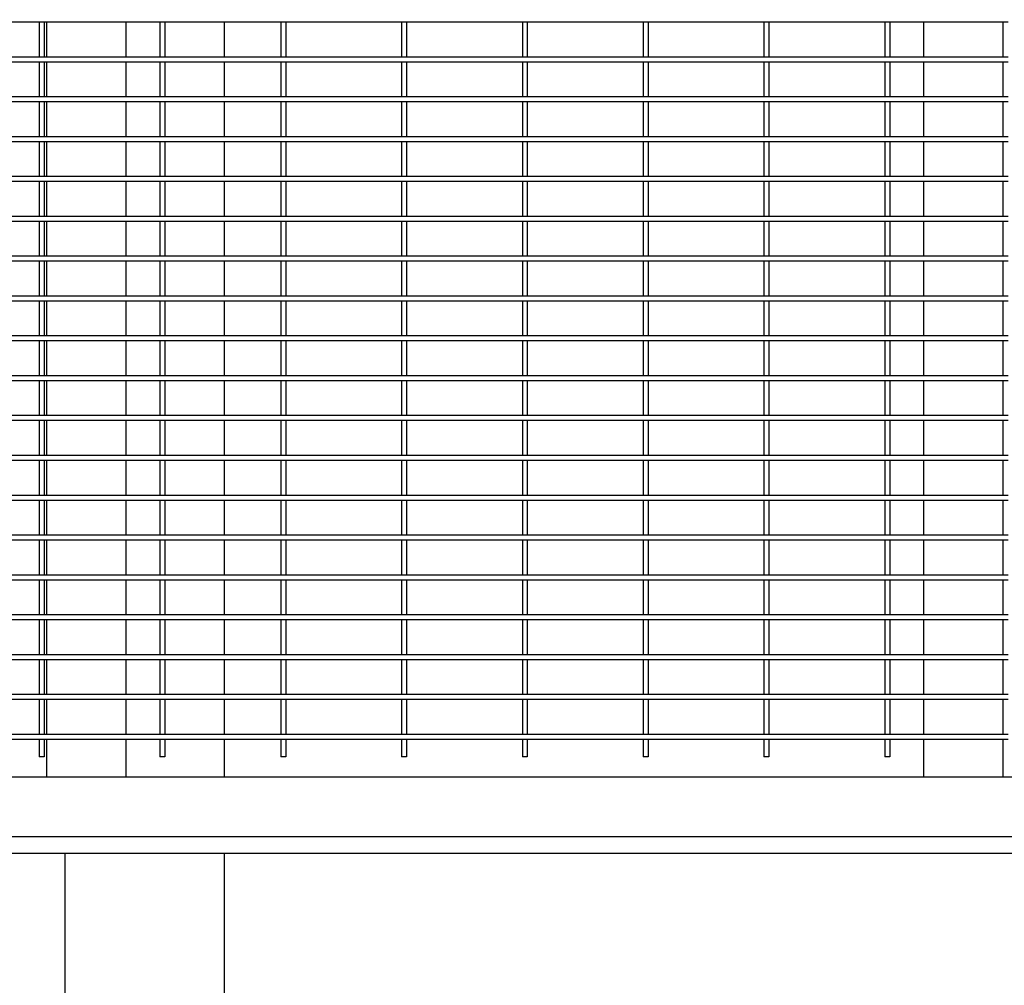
# Model space of a CAD drawing. Header units: inches. Extents: x 24 to 1128, y -94 to 748.
# Tile 501 of 546: x 646 to 671, y 517 to 541. Entities that reach past the tile are written whole.
import ezdxf

# ---------------------------------------------------------------- set-up
doc = ezdxf.new("R2010")
doc.units = ezdxf.units.IN
doc.header["$LTSCALE"] = 32
doc.header["$MEASUREMENT"] = 0
doc.layers.add('Dimension (ANSI)', color=7, linetype='Continuous', lineweight=25)
doc.layers.add('Visible (ANSI)', color=7, linetype='Continuous', lineweight=30)
doc.styles.add('Note Text (ANSI)', font='tahoma.ttf')
doc.dimstyles.new('Architectural (ANSI)', dxfattribs={"dimscale": 32, "dimtxt": 0.125, "dimasz": 0.098425, "dimexe": 0.125, "dimexo": 0.0625, "dimgap": 0.031496, "dimtad": 0, "dimtih": 1, "dimtoh": 1, "dimdec": 4, "dimrnd": 1e-08, "dimzin": 3, "dimdsep": 46, "dimlunit": 4, "dimtxsty": 'Note Text (ANSI)', "dimcen": 0.09, "dimdle": 0.393701, "dimclrd": 256, "dimclre": 256, "dimclrt": 256, "dimadec": 0, "dimazin": 3, "dimtfac": 0.96, "dimtofl": 0, "dimtmove": 0, "dimatfit": 3, "dimfxl": 1, "dimfrac": 2, "dimtolj": 1, "dimtzin": 12, "dimlwd": -1, "dimlwe": -1, "dimarcsym": 0})

# ---------------------------------------------------------------- blocks, each defined once
blk = doc.blocks.new('*D15')
at = {"layer": 'Defpoints', "color": 0, "transparency": 16777216}
for p in [(692.915, 562.239), (493.915, 496.383), (692.915, 464.957)]:
    blk.add_point(p, dxfattribs=at)
at = {"layer": 'Dimension (ANSI)', "transparency": 16777216}
for p, q in [((692.915, 560.239), (692.915, 460.957)), ((493.915, 494.383), (493.915, 460.957)), ((497.065, 464.957), (578.675, 464.957)), ((689.766, 464.957), (594.155, 464.957))]:
    blk.add_line(p, q, dxfattribs=at)
for points in [[(497.065, 465.481), (497.065, 464.432), (493.915, 464.957)], [(689.766, 465.481), (689.766, 464.432), (692.915, 464.957)]]:
    blk.add_solid(points, dxfattribs=at)
at = {"layer": 'Dimension (ANSI)', "transparency": 16777216, "insert": (579.683, 467.036), "char_height": 4, "attachment_point": 1, "style": 'Note Text (ANSI)'}
blk.add_mtext('\\A1;16\'-7"', dxfattribs=at)

msp = doc.modelspace()

# ---------------------------------------------------------------- linework, layer by layer
at = {"layer": 'Visible (ANSI)'}
for p, q in [((646.83029, 540.71632), (643.79904, 540.71632)), ((646.76779, 540.71632), (646.76779, 539.84132)), ((649.86154, 540.71632), (646.83029, 540.71632)), ((646.89279, 540.71632), (646.89279, 539.84132)), ((646.95529, 540.71632), (646.95529, 539.84132)), ((646.95529, 540.71632), (646.95529, 539.84132)), ((648.95529, 539.84132), (648.95529, 540.71632)), ((649.79904, 540.71632), (649.79904, 539.84132)), ((652.89279, 540.71632), (649.86154, 540.71632)), ((649.92404, 540.71632), (649.92404, 539.84132)), ((651.41529, 539.84132), (651.41529, 540.71632)), ((652.83029, 540.71632), (652.83029, 539.84132)), ((655.92404, 540.71632), (652.89279, 540.71632)), ((652.95529, 540.71632), (652.95529, 539.84132)), ((655.86154, 540.71632), (655.86154, 539.84132)), ((658.95529, 540.71632), (655.92404, 540.71632)), ((655.98654, 540.71632), (655.98654, 539.84132)), ((658.89279, 540.71632), (658.89279, 539.84132)), ((661.98654, 540.71632), (658.95529, 540.71632)), ((659.01779, 540.71632), (659.01779, 539.84132)), ((661.92404, 540.71632), (661.92404, 539.84132)), ((665.01779, 540.71632), (661.98654, 540.71632)), ((662.04904, 540.71632), (662.04904, 539.84132)), ((664.95529, 540.71632), (664.95529, 539.84132)), ((668.04904, 540.71632), (665.01779, 540.71632)), ((665.08029, 540.71632), (665.08029, 539.84132)), ((667.98654, 540.71632), (667.98654, 539.84132)), ((671.08029, 540.71632), (668.04904, 540.71632)), ((668.11154, 540.71632), (668.11154, 539.84132)), ((668.95529, 540.71632), (668.95529, 539.84132)), ((670.95529, 539.84132), (670.95529, 540.71632)), ((670.95529, 539.84132), (670.95529, 540.71632)), ((646.83029, 539.84132), (643.79904, 539.84132)), ((649.86154, 539.84132), (646.83029, 539.84132)), ((652.89279, 539.84132), (649.86154, 539.84132)), ((655.92404, 539.84132), (652.89279, 539.84132)), ((658.95529, 539.84132), (655.92404, 539.84132)), ((661.98654, 539.84132), (658.95529, 539.84132)), ((665.01779, 539.84132), (661.98654, 539.84132)), ((668.04904, 539.84132), (665.01779, 539.84132)), ((671.08029, 539.84132), (668.04904, 539.84132)), ((646.83029, 539.71632), (643.79904, 539.71632)), ((646.76779, 539.71632), (646.76779, 538.84132)), ((649.86154, 539.71632), (646.83029, 539.71632)), ((646.89279, 539.71632), (646.89279, 538.84132)), ((646.95529, 539.71632), (646.95529, 538.84132)), ((646.95529, 539.71632), (646.95529, 538.84132)), ((648.95529, 538.84132), (648.95529, 539.71632)), ((649.79904, 539.71632), (649.79904, 538.84132)), ((652.89279, 539.71632), (649.86154, 539.71632)), ((649.92404, 539.71632), (649.92404, 538.84132)), ((651.41529, 538.84132), (651.41529, 539.71632)), ((652.83029, 539.71632), (652.83029, 538.84132)), ((655.92404, 539.71632), (652.89279, 539.71632)), ((652.95529, 539.71632), (652.95529, 538.84132)), ((655.86154, 539.71632), (655.86154, 538.84132)), ((658.95529, 539.71632), (655.92404, 539.71632)), ((655.98654, 539.71632), (655.98654, 538.84132)), ((658.89279, 539.71632), (658.89279, 538.84132)), ((661.98654, 539.71632), (658.95529, 539.71632)), ((659.01779, 539.71632), (659.01779, 538.84132)), ((661.92404, 539.71632), (661.92404, 538.84132)), ((665.01779, 539.71632), (661.98654, 539.71632)), ((662.04904, 539.71632), (662.04904, 538.84132)), ((664.95529, 539.71632), (664.95529, 538.84132)), ((668.04904, 539.71632), (665.01779, 539.71632)), ((665.08029, 539.71632), (665.08029, 538.84132)), ((667.98654, 539.71632), (667.98654, 538.84132)), ((671.08029, 539.71632), (668.04904, 539.71632)), ((668.11154, 539.71632), (668.11154, 538.84132)), ((668.95529, 539.71632), (668.95529, 538.84132)), ((670.95529, 538.84132), (670.95529, 539.71632)), ((670.95529, 538.84132), (670.95529, 539.71632)), ((646.83029, 538.84132), (643.79904, 538.84132)), ((646.83029, 538.71632), (643.79904, 538.71632)), ((646.76779, 538.71632), (646.76779, 537.84132)), ((649.86154, 538.84132), (646.83029, 538.84132)), ((649.86154, 538.71632), (646.83029, 538.71632)), ((646.89279, 538.71632), (646.89279, 537.84132)), ((646.95529, 538.71632), (646.95529, 537.84132)), ((646.95529, 538.71632), (646.95529, 537.84132)), ((648.95529, 537.84132), (648.95529, 538.71632)), ((649.79904, 538.71632), (649.79904, 537.84132)), ((652.89279, 538.84132), (649.86154, 538.84132)), ((652.89279, 538.71632), (649.86154, 538.71632)), ((649.92404, 538.71632), (649.92404, 537.84132)), ((651.41529, 537.84132), (651.41529, 538.71632)), ((652.83029, 538.71632), (652.83029, 537.84132)), ((655.92404, 538.84132), (652.89279, 538.84132)), ((655.92404, 538.71632), (652.89279, 538.71632)), ((652.95529, 538.71632), (652.95529, 537.84132)), ((655.86154, 538.71632), (655.86154, 537.84132)), ((658.95529, 538.84132), (655.92404, 538.84132)), ((658.95529, 538.71632), (655.92404, 538.71632)), ((655.98654, 538.71632), (655.98654, 537.84132)), ((658.89279, 538.71632), (658.89279, 537.84132)), ((661.98654, 538.84132), (658.95529, 538.84132)), ((661.98654, 538.71632), (658.95529, 538.71632)), ((659.01779, 538.71632), (659.01779, 537.84132)), ((661.92404, 538.71632), (661.92404, 537.84132)), ((665.01779, 538.84132), (661.98654, 538.84132)), ((665.01779, 538.71632), (661.98654, 538.71632)), ((662.04904, 538.71632), (662.04904, 537.84132)), ((664.95529, 538.71632), (664.95529, 537.84132)), ((668.04904, 538.84132), (665.01779, 538.84132)), ((668.04904, 538.71632), (665.01779, 538.71632)), ((665.08029, 538.71632), (665.08029, 537.84132)), ((667.98654, 538.71632), (667.98654, 537.84132)), ((671.08029, 538.84132), (668.04904, 538.84132)), ((671.08029, 538.71632), (668.04904, 538.71632)), ((668.11154, 538.71632), (668.11154, 537.84132)), ((668.95529, 538.71632), (668.95529, 537.84132)), ((670.95529, 537.84132), (670.95529, 538.71632)), ((670.95529, 537.84132), (670.95529, 538.71632)), ((646.83029, 537.84132), (643.79904, 537.84132)), ((646.83029, 537.71632), (643.79904, 537.71632)), ((646.76779, 537.71632), (646.76779, 536.84132)), ((649.86154, 537.84132), (646.83029, 537.84132)), ((649.86154, 537.71632), (646.83029, 537.71632)), ((646.89279, 537.71632), (646.89279, 536.84132)), ((646.95529, 537.71632), (646.95529, 536.84132)), ((646.95529, 537.71632), (646.95529, 536.84132)), ((648.95529, 536.84132), (648.95529, 537.71632)), ((649.79904, 537.71632), (649.79904, 536.84132)), ((652.89279, 537.84132), (649.86154, 537.84132)), ((652.89279, 537.71632), (649.86154, 537.71632)), ((649.92404, 537.71632), (649.92404, 536.84132)), ((651.41529, 536.84132), (651.41529, 537.71632)), ((652.83029, 537.71632), (652.83029, 536.84132)), ((655.92404, 537.84132), (652.89279, 537.84132)), ((655.92404, 537.71632), (652.89279, 537.71632)), ((652.95529, 537.71632), (652.95529, 536.84132)), ((655.86154, 537.71632), (655.86154, 536.84132)), ((658.95529, 537.84132), (655.92404, 537.84132)), ((658.95529, 537.71632), (655.92404, 537.71632)), ((655.98654, 537.71632), (655.98654, 536.84132)), ((658.89279, 537.71632), (658.89279, 536.84132)), ((661.98654, 537.84132), (658.95529, 537.84132)), ((661.98654, 537.71632), (658.95529, 537.71632)), ((659.01779, 537.71632), (659.01779, 536.84132)), ((661.92404, 537.71632), (661.92404, 536.84132)), ((665.01779, 537.84132), (661.98654, 537.84132)), ((665.01779, 537.71632), (661.98654, 537.71632)), ((662.04904, 537.71632), (662.04904, 536.84132)), ((664.95529, 537.71632), (664.95529, 536.84132)), ((668.04904, 537.84132), (665.01779, 537.84132)), ((668.04904, 537.71632), (665.01779, 537.71632)), ((665.08029, 537.71632), (665.08029, 536.84132)), ((667.98654, 537.71632), (667.98654, 536.84132)), ((671.08029, 537.84132), (668.04904, 537.84132)), ((671.08029, 537.71632), (668.04904, 537.71632)), ((668.11154, 537.71632), (668.11154, 536.84132)), ((668.95529, 537.71632), (668.95529, 536.84132)), ((670.95529, 536.84132), (670.95529, 537.71632)), ((670.95529, 536.84132), (670.95529, 537.71632)), ((646.83029, 536.84132), (643.79904, 536.84132)), ((646.83029, 536.71632), (643.79904, 536.71632)), ((646.76779, 536.71632), (646.76779, 535.84132)), ((649.86154, 536.84132), (646.83029, 536.84132)), ((649.86154, 536.71632), (646.83029, 536.71632)), ((646.89279, 536.71632), (646.89279, 535.84132)), ((646.95529, 536.71632), (646.95529, 535.84132)), ((646.95529, 536.71632), (646.95529, 535.84132)), ((648.95529, 535.84132), (648.95529, 536.71632)), ((649.79904, 536.71632), (649.79904, 535.84132)), ((652.89279, 536.84132), (649.86154, 536.84132)), ((652.89279, 536.71632), (649.86154, 536.71632)), ((649.92404, 536.71632), (649.92404, 535.84132)), ((651.41529, 535.84132), (651.41529, 536.71632)), ((652.83029, 536.71632), (652.83029, 535.84132)), ((655.92404, 536.84132), (652.89279, 536.84132)), ((655.92404, 536.71632), (652.89279, 536.71632)), ((652.95529, 536.71632), (652.95529, 535.84132)), ((655.86154, 536.71632), (655.86154, 535.84132)), ((658.95529, 536.84132), (655.92404, 536.84132)), ((658.95529, 536.71632), (655.92404, 536.71632)), ((655.98654, 536.71632), (655.98654, 535.84132)), ((658.89279, 536.71632), (658.89279, 535.84132)), ((661.98654, 536.84132), (658.95529, 536.84132)), ((661.98654, 536.71632), (658.95529, 536.71632)), ((659.01779, 536.71632), (659.01779, 535.84132)), ((661.92404, 536.71632), (661.92404, 535.84132)), ((665.01779, 536.84132), (661.98654, 536.84132)), ((665.01779, 536.71632), (661.98654, 536.71632)), ((662.04904, 536.71632), (662.04904, 535.84132)), ((664.95529, 536.71632), (664.95529, 535.84132)), ((668.04904, 536.84132), (665.01779, 536.84132)), ((668.04904, 536.71632), (665.01779, 536.71632)), ((665.08029, 536.71632), (665.08029, 535.84132)), ((667.98654, 536.71632), (667.98654, 535.84132)), ((671.08029, 536.84132), (668.04904, 536.84132)), ((671.08029, 536.71632), (668.04904, 536.71632)), ((668.11154, 536.71632), (668.11154, 535.84132)), ((668.95529, 536.71632), (668.95529, 535.84132)), ((670.95529, 535.84132), (670.95529, 536.71632)), ((670.95529, 535.84132), (670.95529, 536.71632)), ((646.83029, 535.84132), (643.79904, 535.84132)), ((646.83029, 535.71632), (643.79904, 535.71632)), ((646.76779, 535.71632), (646.76779, 534.84132)), ((649.86154, 535.84132), (646.83029, 535.84132)), ((649.86154, 535.71632), (646.83029, 535.71632)), ((646.89279, 535.71632), (646.89279, 534.84132)), ((646.95529, 535.71632), (646.95529, 534.84132)), ((646.95529, 535.71632), (646.95529, 534.84132)), ((648.95529, 534.84132), (648.95529, 535.71632)), ((649.79904, 535.71632), (649.79904, 534.84132)), ((652.89279, 535.84132), (649.86154, 535.84132)), ((652.89279, 535.71632), (649.86154, 535.71632)), ((649.92404, 535.71632), (649.92404, 534.84132)), ((651.41529, 534.84132), (651.41529, 535.71632)), ((652.83029, 535.71632), (652.83029, 534.84132)), ((655.92404, 535.84132), (652.89279, 535.84132)), ((655.92404, 535.71632), (652.89279, 535.71632)), ((652.95529, 535.71632), (652.95529, 534.84132)), ((655.86154, 535.71632), (655.86154, 534.84132)), ((658.95529, 535.84132), (655.92404, 535.84132)), ((658.95529, 535.71632), (655.92404, 535.71632)), ((655.98654, 535.71632), (655.98654, 534.84132)), ((658.89279, 535.71632), (658.89279, 534.84132)), ((661.98654, 535.84132), (658.95529, 535.84132)), ((661.98654, 535.71632), (658.95529, 535.71632)), ((659.01779, 535.71632), (659.01779, 534.84132)), ((661.92404, 535.71632), (661.92404, 534.84132)), ((665.01779, 535.84132), (661.98654, 535.84132)), ((665.01779, 535.71632), (661.98654, 535.71632)), ((662.04904, 535.71632), (662.04904, 534.84132)), ((664.95529, 535.71632), (664.95529, 534.84132)), ((668.04904, 535.84132), (665.01779, 535.84132)), ((668.04904, 535.71632), (665.01779, 535.71632)), ((665.08029, 535.71632), (665.08029, 534.84132)), ((667.98654, 535.71632), (667.98654, 534.84132)), ((671.08029, 535.84132), (668.04904, 535.84132)), ((671.08029, 535.71632), (668.04904, 535.71632)), ((668.11154, 535.71632), (668.11154, 534.84132)), ((668.95529, 535.71632), (668.95529, 534.84132)), ((670.95529, 534.84132), (670.95529, 535.71632)), ((670.95529, 534.84132), (670.95529, 535.71632)), ((646.83029, 534.84132), (643.79904, 534.84132)), ((646.83029, 534.71632), (643.79904, 534.71632)), ((646.76779, 534.71632), (646.76779, 533.84132)), ((649.86154, 534.84132), (646.83029, 534.84132)), ((649.86154, 534.71632), (646.83029, 534.71632)), ((646.89279, 534.71632), (646.89279, 533.84132)), ((646.95529, 534.71632), (646.95529, 533.84132)), ((646.95529, 534.71632), (646.95529, 533.84132)), ((648.95529, 533.84132), (648.95529, 534.71632)), ((649.79904, 534.71632), (649.79904, 533.84132)), ((652.89279, 534.84132), (649.86154, 534.84132)), ((652.89279, 534.71632), (649.86154, 534.71632)), ((649.92404, 534.71632), (649.92404, 533.84132)), ((651.41529, 533.84132), (651.41529, 534.71632)), ((652.83029, 534.71632), (652.83029, 533.84132)), ((655.92404, 534.84132), (652.89279, 534.84132)), ((655.92404, 534.71632), (652.89279, 534.71632)), ((652.95529, 534.71632), (652.95529, 533.84132)), ((655.86154, 534.71632), (655.86154, 533.84132)), ((658.95529, 534.84132), (655.92404, 534.84132)), ((658.95529, 534.71632), (655.92404, 534.71632)), ((655.98654, 534.71632), (655.98654, 533.84132)), ((658.89279, 534.71632), (658.89279, 533.84132)), ((661.98654, 534.84132), (658.95529, 534.84132)), ((661.98654, 534.71632), (658.95529, 534.71632)), ((659.01779, 534.71632), (659.01779, 533.84132)), ((661.92404, 534.71632), (661.92404, 533.84132)), ((665.01779, 534.84132), (661.98654, 534.84132)), ((665.01779, 534.71632), (661.98654, 534.71632)), ((662.04904, 534.71632), (662.04904, 533.84132)), ((664.95529, 534.71632), (664.95529, 533.84132)), ((668.04904, 534.84132), (665.01779, 534.84132)), ((668.04904, 534.71632), (665.01779, 534.71632)), ((665.08029, 534.71632), (665.08029, 533.84132)), ((667.98654, 534.71632), (667.98654, 533.84132)), ((671.08029, 534.84132), (668.04904, 534.84132)), ((671.08029, 534.71632), (668.04904, 534.71632)), ((668.11154, 534.71632), (668.11154, 533.84132)), ((668.95529, 534.71632), (668.95529, 533.84132)), ((670.95529, 533.84132), (670.95529, 534.71632)), ((670.95529, 533.84132), (670.95529, 534.71632)), ((646.83029, 533.84132), (643.79904, 533.84132)), ((646.83029, 533.71632), (643.79904, 533.71632)), ((646.76779, 533.71632), (646.76779, 532.84132)), ((649.86154, 533.84132), (646.83029, 533.84132)), ((649.86154, 533.71632), (646.83029, 533.71632)), ((646.89279, 533.71632), (646.89279, 532.84132)), ((646.95529, 533.71632), (646.95529, 532.84132)), ((646.95529, 533.71632), (646.95529, 532.84132)), ((648.95529, 532.84132), (648.95529, 533.71632)), ((649.79904, 533.71632), (649.79904, 532.84132)), ((652.89279, 533.84132), (649.86154, 533.84132)), ((652.89279, 533.71632), (649.86154, 533.71632)), ((649.92404, 533.71632), (649.92404, 532.84132)), ((651.41529, 532.84132), (651.41529, 533.71632)), ((652.83029, 533.71632), (652.83029, 532.84132)), ((655.92404, 533.84132), (652.89279, 533.84132)), ((655.92404, 533.71632), (652.89279, 533.71632)), ((652.95529, 533.71632), (652.95529, 532.84132)), ((655.86154, 533.71632), (655.86154, 532.84132)), ((658.95529, 533.84132), (655.92404, 533.84132)), ((658.95529, 533.71632), (655.92404, 533.71632)), ((655.98654, 533.71632), (655.98654, 532.84132)), ((658.89279, 533.71632), (658.89279, 532.84132)), ((661.98654, 533.84132), (658.95529, 533.84132)), ((661.98654, 533.71632), (658.95529, 533.71632)), ((659.01779, 533.71632), (659.01779, 532.84132)), ((661.92404, 533.71632), (661.92404, 532.84132)), ((665.01779, 533.84132), (661.98654, 533.84132)), ((665.01779, 533.71632), (661.98654, 533.71632)), ((662.04904, 533.71632), (662.04904, 532.84132)), ((664.95529, 533.71632), (664.95529, 532.84132)), ((668.04904, 533.84132), (665.01779, 533.84132)), ((668.04904, 533.71632), (665.01779, 533.71632)), ((665.08029, 533.71632), (665.08029, 532.84132)), ((667.98654, 533.71632), (667.98654, 532.84132)), ((671.08029, 533.84132), (668.04904, 533.84132)), ((671.08029, 533.71632), (668.04904, 533.71632)), ((668.11154, 533.71632), (668.11154, 532.84132)), ((668.95529, 533.71632), (668.95529, 532.84132)), ((670.95529, 532.84132), (670.95529, 533.71632)), ((670.95529, 532.84132), (670.95529, 533.71632)), ((646.83029, 532.84132), (643.79904, 532.84132)), ((646.83029, 532.71632), (643.79904, 532.71632)), ((646.76779, 532.71632), (646.76779, 531.84132)), ((649.86154, 532.84132), (646.83029, 532.84132)), ((649.86154, 532.71632), (646.83029, 532.71632)), ((646.89279, 532.71632), (646.89279, 531.84132)), ((646.95529, 532.71632), (646.95529, 531.84132)), ((646.95529, 532.71632), (646.95529, 531.84132)), ((648.95529, 531.84132), (648.95529, 532.71632)), ((649.79904, 532.71632), (649.79904, 531.84132)), ((652.89279, 532.84132), (649.86154, 532.84132)), ((652.89279, 532.71632), (649.86154, 532.71632)), ((649.92404, 532.71632), (649.92404, 531.84132)), ((651.41529, 531.84132), (651.41529, 532.71632)), ((652.83029, 532.71632), (652.83029, 531.84132)), ((655.92404, 532.84132), (652.89279, 532.84132)), ((655.92404, 532.71632), (652.89279, 532.71632)), ((652.95529, 532.71632), (652.95529, 531.84132)), ((655.86154, 532.71632), (655.86154, 531.84132)), ((658.95529, 532.84132), (655.92404, 532.84132)), ((658.95529, 532.71632), (655.92404, 532.71632)), ((655.98654, 532.71632), (655.98654, 531.84132)), ((658.89279, 532.71632), (658.89279, 531.84132)), ((661.98654, 532.84132), (658.95529, 532.84132)), ((661.98654, 532.71632), (658.95529, 532.71632)), ((659.01779, 532.71632), (659.01779, 531.84132)), ((661.92404, 532.71632), (661.92404, 531.84132)), ((665.01779, 532.84132), (661.98654, 532.84132)), ((665.01779, 532.71632), (661.98654, 532.71632)), ((662.04904, 532.71632), (662.04904, 531.84132)), ((664.95529, 532.71632), (664.95529, 531.84132)), ((668.04904, 532.84132), (665.01779, 532.84132)), ((668.04904, 532.71632), (665.01779, 532.71632)), ((665.08029, 532.71632), (665.08029, 531.84132)), ((667.98654, 532.71632), (667.98654, 531.84132)), ((671.08029, 532.84132), (668.04904, 532.84132)), ((671.08029, 532.71632), (668.04904, 532.71632)), ((668.11154, 532.71632), (668.11154, 531.84132)), ((668.95529, 532.71632), (668.95529, 531.84132)), ((670.95529, 531.84132), (670.95529, 532.71632)), ((670.95529, 531.84132), (670.95529, 532.71632)), ((646.83029, 531.84132), (643.79904, 531.84132)), ((646.83029, 531.71632), (643.79904, 531.71632)), ((646.76779, 531.71632), (646.76779, 530.84132)), ((649.86154, 531.84132), (646.83029, 531.84132)), ((649.86154, 531.71632), (646.83029, 531.71632)), ((646.89279, 531.71632), (646.89279, 530.84132)), ((646.95529, 531.71632), (646.95529, 530.84132)), ((646.95529, 531.71632), (646.95529, 530.84132)), ((648.95529, 530.84132), (648.95529, 531.71632)), ((649.79904, 531.71632), (649.79904, 530.84132)), ((652.89279, 531.84132), (649.86154, 531.84132)), ((652.89279, 531.71632), (649.86154, 531.71632)), ((649.92404, 531.71632), (649.92404, 530.84132)), ((651.41529, 530.84132), (651.41529, 531.71632)), ((652.83029, 531.71632), (652.83029, 530.84132)), ((655.92404, 531.84132), (652.89279, 531.84132)), ((655.92404, 531.71632), (652.89279, 531.71632)), ((652.95529, 531.71632), (652.95529, 530.84132)), ((655.86154, 531.71632), (655.86154, 530.84132)), ((658.95529, 531.84132), (655.92404, 531.84132)), ((658.95529, 531.71632), (655.92404, 531.71632)), ((655.98654, 531.71632), (655.98654, 530.84132)), ((658.89279, 531.71632), (658.89279, 530.84132)), ((661.98654, 531.84132), (658.95529, 531.84132)), ((661.98654, 531.71632), (658.95529, 531.71632)), ((659.01779, 531.71632), (659.01779, 530.84132)), ((661.92404, 531.71632), (661.92404, 530.84132)), ((665.01779, 531.84132), (661.98654, 531.84132)), ((665.01779, 531.71632), (661.98654, 531.71632)), ((662.04904, 531.71632), (662.04904, 530.84132)), ((664.95529, 531.71632), (664.95529, 530.84132)), ((668.04904, 531.84132), (665.01779, 531.84132)), ((668.04904, 531.71632), (665.01779, 531.71632)), ((665.08029, 531.71632), (665.08029, 530.84132)), ((667.98654, 531.71632), (667.98654, 530.84132)), ((671.08029, 531.84132), (668.04904, 531.84132)), ((671.08029, 531.71632), (668.04904, 531.71632)), ((668.11154, 531.71632), (668.11154, 530.84132)), ((668.95529, 531.71632), (668.95529, 530.84132)), ((670.95529, 530.84132), (670.95529, 531.71632)), ((670.95529, 530.84132), (670.95529, 531.71632)), ((646.83029, 530.84132), (643.79904, 530.84132)), ((646.83029, 530.71632), (643.79904, 530.71632)), ((646.76779, 530.71632), (646.76779, 529.84132)), ((649.86154, 530.84132), (646.83029, 530.84132)), ((649.86154, 530.71632), (646.83029, 530.71632)), ((646.89279, 530.71632), (646.89279, 529.84132)), ((646.95529, 530.71632), (646.95529, 529.84132)), ((646.95529, 530.71632), (646.95529, 529.84132)), ((648.95529, 529.84132), (648.95529, 530.71632)), ((649.79904, 530.71632), (649.79904, 529.84132)), ((652.89279, 530.84132), (649.86154, 530.84132)), ((652.89279, 530.71632), (649.86154, 530.71632)), ((649.92404, 530.71632), (649.92404, 529.84132)), ((651.41529, 529.84132), (651.41529, 530.71632)), ((652.83029, 530.71632), (652.83029, 529.84132)), ((655.92404, 530.84132), (652.89279, 530.84132)), ((655.92404, 530.71632), (652.89279, 530.71632)), ((652.95529, 530.71632), (652.95529, 529.84132)), ((655.86154, 530.71632), (655.86154, 529.84132)), ((658.95529, 530.84132), (655.92404, 530.84132)), ((658.95529, 530.71632), (655.92404, 530.71632)), ((655.98654, 530.71632), (655.98654, 529.84132)), ((658.89279, 530.71632), (658.89279, 529.84132)), ((661.98654, 530.84132), (658.95529, 530.84132)), ((661.98654, 530.71632), (658.95529, 530.71632)), ((659.01779, 530.71632), (659.01779, 529.84132)), ((661.92404, 530.71632), (661.92404, 529.84132)), ((665.01779, 530.84132), (661.98654, 530.84132)), ((665.01779, 530.71632), (661.98654, 530.71632)), ((662.04904, 530.71632), (662.04904, 529.84132)), ((664.95529, 530.71632), (664.95529, 529.84132)), ((668.04904, 530.84132), (665.01779, 530.84132)), ((668.04904, 530.71632), (665.01779, 530.71632)), ((665.08029, 530.71632), (665.08029, 529.84132)), ((667.98654, 530.71632), (667.98654, 529.84132)), ((671.08029, 530.84132), (668.04904, 530.84132)), ((671.08029, 530.71632), (668.04904, 530.71632)), ((668.11154, 530.71632), (668.11154, 529.84132)), ((668.95529, 530.71632), (668.95529, 529.84132)), ((670.95529, 529.84132), (670.95529, 530.71632)), ((670.95529, 529.84132), (670.95529, 530.71632)), ((646.83029, 529.84132), (643.79904, 529.84132)), ((646.83029, 529.71632), (643.79904, 529.71632)), ((646.76779, 529.71632), (646.76779, 528.84132)), ((649.86154, 529.84132), (646.83029, 529.84132)), ((649.86154, 529.71632), (646.83029, 529.71632)), ((646.89279, 529.71632), (646.89279, 528.84132)), ((646.95529, 529.71632), (646.95529, 528.84132)), ((646.95529, 529.71632), (646.95529, 528.84132)), ((648.95529, 528.84132), (648.95529, 529.71632)), ((649.79904, 529.71632), (649.79904, 528.84132)), ((652.89279, 529.84132), (649.86154, 529.84132)), ((652.89279, 529.71632), (649.86154, 529.71632)), ((649.92404, 529.71632), (649.92404, 528.84132)), ((651.41529, 528.84132), (651.41529, 529.71632)), ((652.83029, 529.71632), (652.83029, 528.84132)), ((655.92404, 529.84132), (652.89279, 529.84132)), ((655.92404, 529.71632), (652.89279, 529.71632)), ((652.95529, 529.71632), (652.95529, 528.84132)), ((655.86154, 529.71632), (655.86154, 528.84132)), ((658.95529, 529.84132), (655.92404, 529.84132)), ((658.95529, 529.71632), (655.92404, 529.71632)), ((655.98654, 529.71632), (655.98654, 528.84132)), ((658.89279, 529.71632), (658.89279, 528.84132)), ((661.98654, 529.84132), (658.95529, 529.84132)), ((661.98654, 529.71632), (658.95529, 529.71632)), ((659.01779, 529.71632), (659.01779, 528.84132)), ((661.92404, 529.71632), (661.92404, 528.84132)), ((665.01779, 529.84132), (661.98654, 529.84132)), ((665.01779, 529.71632), (661.98654, 529.71632)), ((662.04904, 529.71632), (662.04904, 528.84132)), ((664.95529, 529.71632), (664.95529, 528.84132)), ((668.04904, 529.84132), (665.01779, 529.84132)), ((668.04904, 529.71632), (665.01779, 529.71632)), ((665.08029, 529.71632), (665.08029, 528.84132)), ((667.98654, 529.71632), (667.98654, 528.84132)), ((671.08029, 529.84132), (668.04904, 529.84132)), ((671.08029, 529.71632), (668.04904, 529.71632)), ((668.11154, 529.71632), (668.11154, 528.84132)), ((668.95529, 529.71632), (668.95529, 528.84132)), ((670.95529, 528.84132), (670.95529, 529.71632)), ((670.95529, 528.84132), (670.95529, 529.71632)), ((646.83029, 528.84132), (643.79904, 528.84132)), ((649.86154, 528.84132), (646.83029, 528.84132)), ((652.89279, 528.84132), (649.86154, 528.84132)), ((655.92404, 528.84132), (652.89279, 528.84132)), ((658.95529, 528.84132), (655.92404, 528.84132)), ((661.98654, 528.84132), (658.95529, 528.84132)), ((665.01779, 528.84132), (661.98654, 528.84132)), ((668.04904, 528.84132), (665.01779, 528.84132)), ((671.08029, 528.84132), (668.04904, 528.84132)), ((646.83029, 528.71632), (643.79904, 528.71632)), ((646.76779, 528.71632), (646.76779, 527.84132)), ((649.86154, 528.71632), (646.83029, 528.71632)), ((646.89279, 528.71632), (646.89279, 527.84132)), ((646.95529, 528.71632), (646.95529, 527.84132)), ((646.95529, 528.71632), (646.95529, 527.84132)), ((648.95529, 527.84132), (648.95529, 528.71632)), ((649.79904, 528.71632), (649.79904, 527.84132)), ((652.89279, 528.71632), (649.86154, 528.71632)), ((649.92404, 528.71632), (649.92404, 527.84132)), ((651.41529, 527.84132), (651.41529, 528.71632)), ((652.83029, 528.71632), (652.83029, 527.84132)), ((655.92404, 528.71632), (652.89279, 528.71632)), ((652.95529, 528.71632), (652.95529, 527.84132)), ((655.86154, 528.71632), (655.86154, 527.84132)), ((658.95529, 528.71632), (655.92404, 528.71632)), ((655.98654, 528.71632), (655.98654, 527.84132)), ((658.89279, 528.71632), (658.89279, 527.84132)), ((661.98654, 528.71632), (658.95529, 528.71632)), ((659.01779, 528.71632), (659.01779, 527.84132)), ((661.92404, 528.71632), (661.92404, 527.84132)), ((665.01779, 528.71632), (661.98654, 528.71632)), ((662.04904, 528.71632), (662.04904, 527.84132)), ((664.95529, 528.71632), (664.95529, 527.84132)), ((668.04904, 528.71632), (665.01779, 528.71632)), ((665.08029, 528.71632), (665.08029, 527.84132)), ((667.98654, 528.71632), (667.98654, 527.84132)), ((671.08029, 528.71632), (668.04904, 528.71632)), ((668.11154, 528.71632), (668.11154, 527.84132)), ((668.95529, 528.71632), (668.95529, 527.84132)), ((670.95529, 527.84132), (670.95529, 528.71632)), ((670.95529, 527.84132), (670.95529, 528.71632)), ((646.83029, 527.84132), (643.79904, 527.84132)), ((649.86154, 527.84132), (646.83029, 527.84132)), ((652.89279, 527.84132), (649.86154, 527.84132)), ((655.92404, 527.84132), (652.89279, 527.84132)), ((658.95529, 527.84132), (655.92404, 527.84132)), ((661.98654, 527.84132), (658.95529, 527.84132)), ((665.01779, 527.84132), (661.98654, 527.84132)), ((668.04904, 527.84132), (665.01779, 527.84132)), ((671.08029, 527.84132), (668.04904, 527.84132)), ((646.83029, 527.71632), (643.79904, 527.71632)), ((646.76779, 527.71632), (646.76779, 526.84132)), ((649.86154, 527.71632), (646.83029, 527.71632)), ((646.89279, 527.71632), (646.89279, 526.84132)), ((646.95529, 527.71632), (646.95529, 526.84132)), ((646.95529, 527.71632), (646.95529, 526.84132)), ((648.95529, 526.84132), (648.95529, 527.71632)), ((649.79904, 527.71632), (649.79904, 526.84132)), ((652.89279, 527.71632), (649.86154, 527.71632)), ((649.92404, 527.71632), (649.92404, 526.84132)), ((651.41529, 526.84132), (651.41529, 527.71632)), ((652.83029, 527.71632), (652.83029, 526.84132)), ((655.92404, 527.71632), (652.89279, 527.71632)), ((652.95529, 527.71632), (652.95529, 526.84132)), ((655.86154, 527.71632), (655.86154, 526.84132)), ((658.95529, 527.71632), (655.92404, 527.71632)), ((655.98654, 527.71632), (655.98654, 526.84132)), ((658.89279, 527.71632), (658.89279, 526.84132)), ((661.98654, 527.71632), (658.95529, 527.71632)), ((659.01779, 527.71632), (659.01779, 526.84132)), ((661.92404, 527.71632), (661.92404, 526.84132)), ((665.01779, 527.71632), (661.98654, 527.71632)), ((662.04904, 527.71632), (662.04904, 526.84132)), ((664.95529, 527.71632), (664.95529, 526.84132)), ((668.04904, 527.71632), (665.01779, 527.71632)), ((665.08029, 527.71632), (665.08029, 526.84132)), ((667.98654, 527.71632), (667.98654, 526.84132)), ((671.08029, 527.71632), (668.04904, 527.71632)), ((668.11154, 527.71632), (668.11154, 526.84132)), ((668.95529, 527.71632), (668.95529, 526.84132)), ((670.95529, 526.84132), (670.95529, 527.71632)), ((670.95529, 526.84132), (670.95529, 527.71632)), ((646.83029, 526.84132), (643.79904, 526.84132)), ((649.86154, 526.84132), (646.83029, 526.84132)), ((652.89279, 526.84132), (649.86154, 526.84132)), ((655.92404, 526.84132), (652.89279, 526.84132)), ((658.95529, 526.84132), (655.92404, 526.84132)), ((661.98654, 526.84132), (658.95529, 526.84132)), ((665.01779, 526.84132), (661.98654, 526.84132)), ((668.04904, 526.84132), (665.01779, 526.84132)), ((671.08029, 526.84132), (668.04904, 526.84132)), ((646.83029, 526.71632), (643.79904, 526.71632)), ((646.76779, 526.71632), (646.76779, 525.84132)), ((649.86154, 526.71632), (646.83029, 526.71632)), ((646.89279, 526.71632), (646.89279, 525.84132)), ((646.95529, 526.71632), (646.95529, 525.84132)), ((646.95529, 526.71632), (646.95529, 525.84132)), ((648.95529, 525.84132), (648.95529, 526.71632)), ((649.79904, 526.71632), (649.79904, 525.84132)), ((652.89279, 526.71632), (649.86154, 526.71632)), ((649.92404, 526.71632), (649.92404, 525.84132)), ((651.41529, 525.84132), (651.41529, 526.71632)), ((652.83029, 526.71632), (652.83029, 525.84132)), ((655.92404, 526.71632), (652.89279, 526.71632)), ((652.95529, 526.71632), (652.95529, 525.84132)), ((655.86154, 526.71632), (655.86154, 525.84132)), ((658.95529, 526.71632), (655.92404, 526.71632)), ((655.98654, 526.71632), (655.98654, 525.84132)), ((658.89279, 526.71632), (658.89279, 525.84132)), ((661.98654, 526.71632), (658.95529, 526.71632)), ((659.01779, 526.71632), (659.01779, 525.84132)), ((661.92404, 526.71632), (661.92404, 525.84132)), ((665.01779, 526.71632), (661.98654, 526.71632)), ((662.04904, 526.71632), (662.04904, 525.84132)), ((664.95529, 526.71632), (664.95529, 525.84132)), ((668.04904, 526.71632), (665.01779, 526.71632)), ((665.08029, 526.71632), (665.08029, 525.84132)), ((667.98654, 526.71632), (667.98654, 525.84132)), ((671.08029, 526.71632), (668.04904, 526.71632)), ((668.11154, 526.71632), (668.11154, 525.84132)), ((668.95529, 526.71632), (668.95529, 525.84132)), ((670.95529, 525.84132), (670.95529, 526.71632)), ((670.95529, 525.84132), (670.95529, 526.71632)), ((646.83029, 525.84132), (643.79904, 525.84132)), ((649.86154, 525.84132), (646.83029, 525.84132)), ((652.89279, 525.84132), (649.86154, 525.84132)), ((655.92404, 525.84132), (652.89279, 525.84132)), ((658.95529, 525.84132), (655.92404, 525.84132)), ((661.98654, 525.84132), (658.95529, 525.84132)), ((665.01779, 525.84132), (661.98654, 525.84132)), ((668.04904, 525.84132), (665.01779, 525.84132)), ((671.08029, 525.84132), (668.04904, 525.84132)), ((646.83029, 525.71632), (643.79904, 525.71632)), ((646.76779, 525.71632), (646.76779, 524.84132)), ((649.86154, 525.71632), (646.83029, 525.71632)), ((646.89279, 525.71632), (646.89279, 524.84132)), ((646.95529, 525.71632), (646.95529, 524.84132)), ((646.95529, 525.71632), (646.95529, 524.84132)), ((648.95529, 524.84132), (648.95529, 525.71632)), ((649.79904, 525.71632), (649.79904, 524.84132)), ((652.89279, 525.71632), (649.86154, 525.71632)), ((649.92404, 525.71632), (649.92404, 524.84132)), ((651.41529, 524.84132), (651.41529, 525.71632)), ((652.83029, 525.71632), (652.83029, 524.84132)), ((655.92404, 525.71632), (652.89279, 525.71632)), ((652.95529, 525.71632), (652.95529, 524.84132)), ((655.86154, 525.71632), (655.86154, 524.84132)), ((658.95529, 525.71632), (655.92404, 525.71632)), ((655.98654, 525.71632), (655.98654, 524.84132)), ((658.89279, 525.71632), (658.89279, 524.84132)), ((661.98654, 525.71632), (658.95529, 525.71632)), ((659.01779, 525.71632), (659.01779, 524.84132)), ((661.92404, 525.71632), (661.92404, 524.84132)), ((665.01779, 525.71632), (661.98654, 525.71632)), ((662.04904, 525.71632), (662.04904, 524.84132)), ((664.95529, 525.71632), (664.95529, 524.84132)), ((668.04904, 525.71632), (665.01779, 525.71632)), ((665.08029, 525.71632), (665.08029, 524.84132)), ((667.98654, 525.71632), (667.98654, 524.84132)), ((671.08029, 525.71632), (668.04904, 525.71632)), ((668.11154, 525.71632), (668.11154, 524.84132)), ((668.95529, 525.71632), (668.95529, 524.84132)), ((670.95529, 524.84132), (670.95529, 525.71632)), ((670.95529, 524.84132), (670.95529, 525.71632)), ((646.83029, 524.84132), (643.79904, 524.84132)), ((649.86154, 524.84132), (646.83029, 524.84132)), ((652.89279, 524.84132), (649.86154, 524.84132)), ((655.92404, 524.84132), (652.89279, 524.84132)), ((658.95529, 524.84132), (655.92404, 524.84132)), ((661.98654, 524.84132), (658.95529, 524.84132)), ((665.01779, 524.84132), (661.98654, 524.84132)), ((668.04904, 524.84132), (665.01779, 524.84132)), ((671.08029, 524.84132), (668.04904, 524.84132)), ((646.83029, 524.71632), (643.79904, 524.71632)), ((646.76779, 524.71632), (646.76779, 523.84132)), ((649.86154, 524.71632), (646.83029, 524.71632)), ((646.89279, 524.71632), (646.89279, 523.84132)), ((646.95529, 524.71632), (646.95529, 523.84132)), ((646.95529, 524.71632), (646.95529, 523.84132)), ((648.95529, 523.84132), (648.95529, 524.71632)), ((649.79904, 524.71632), (649.79904, 523.84132)), ((652.89279, 524.71632), (649.86154, 524.71632)), ((649.92404, 524.71632), (649.92404, 523.84132)), ((651.41529, 523.84132), (651.41529, 524.71632)), ((652.83029, 524.71632), (652.83029, 523.84132)), ((655.92404, 524.71632), (652.89279, 524.71632)), ((652.95529, 524.71632), (652.95529, 523.84132)), ((655.86154, 524.71632), (655.86154, 523.84132)), ((658.95529, 524.71632), (655.92404, 524.71632)), ((655.98654, 524.71632), (655.98654, 523.84132)), ((658.89279, 524.71632), (658.89279, 523.84132)), ((661.98654, 524.71632), (658.95529, 524.71632)), ((659.01779, 524.71632), (659.01779, 523.84132)), ((661.92404, 524.71632), (661.92404, 523.84132)), ((665.01779, 524.71632), (661.98654, 524.71632)), ((662.04904, 524.71632), (662.04904, 523.84132)), ((664.95529, 524.71632), (664.95529, 523.84132)), ((668.04904, 524.71632), (665.01779, 524.71632)), ((665.08029, 524.71632), (665.08029, 523.84132)), ((667.98654, 524.71632), (667.98654, 523.84132)), ((671.08029, 524.71632), (668.04904, 524.71632)), ((668.11154, 524.71632), (668.11154, 523.84132)), ((668.95529, 524.71632), (668.95529, 523.84132)), ((670.95529, 523.84132), (670.95529, 524.71632)), ((670.95529, 523.84132), (670.95529, 524.71632)), ((646.83029, 523.84132), (643.79904, 523.84132)), ((649.86154, 523.84132), (646.83029, 523.84132)), ((652.89279, 523.84132), (649.86154, 523.84132)), ((655.92404, 523.84132), (652.89279, 523.84132)), ((658.95529, 523.84132), (655.92404, 523.84132)), ((661.98654, 523.84132), (658.95529, 523.84132)), ((665.01779, 523.84132), (661.98654, 523.84132)), ((668.04904, 523.84132), (665.01779, 523.84132)), ((671.08029, 523.84132), (668.04904, 523.84132)), ((646.83029, 523.71632), (643.79904, 523.71632)), ((646.76779, 523.71632), (646.76779, 522.84132)), ((649.86154, 523.71632), (646.83029, 523.71632)), ((646.89279, 523.71632), (646.89279, 522.84132)), ((646.95529, 523.71632), (646.95529, 522.84132)), ((646.95529, 523.71632), (646.95529, 522.84132)), ((648.95529, 522.84132), (648.95529, 523.71632)), ((649.79904, 523.71632), (649.79904, 522.84132)), ((652.89279, 523.71632), (649.86154, 523.71632)), ((649.92404, 523.71632), (649.92404, 522.84132)), ((651.41529, 522.84132), (651.41529, 523.71632)), ((652.83029, 523.71632), (652.83029, 522.84132)), ((655.92404, 523.71632), (652.89279, 523.71632)), ((652.95529, 523.71632), (652.95529, 522.84132)), ((655.86154, 523.71632), (655.86154, 522.84132)), ((658.95529, 523.71632), (655.92404, 523.71632)), ((655.98654, 523.71632), (655.98654, 522.84132)), ((658.89279, 523.71632), (658.89279, 522.84132)), ((661.98654, 523.71632), (658.95529, 523.71632)), ((659.01779, 523.71632), (659.01779, 522.84132)), ((661.92404, 523.71632), (661.92404, 522.84132)), ((665.01779, 523.71632), (661.98654, 523.71632)), ((662.04904, 523.71632), (662.04904, 522.84132)), ((664.95529, 523.71632), (664.95529, 522.84132)), ((668.04904, 523.71632), (665.01779, 523.71632)), ((665.08029, 523.71632), (665.08029, 522.84132)), ((667.98654, 523.71632), (667.98654, 522.84132)), ((671.08029, 523.71632), (668.04904, 523.71632)), ((668.11154, 523.71632), (668.11154, 522.84132)), ((668.95529, 523.71632), (668.95529, 522.84132)), ((670.95529, 522.84132), (670.95529, 523.71632)), ((670.95529, 522.84132), (670.95529, 523.71632)), ((646.83029, 522.84132), (643.79904, 522.84132)), ((649.86154, 522.84132), (646.83029, 522.84132)), ((652.89279, 522.84132), (649.86154, 522.84132)), ((655.92404, 522.84132), (652.89279, 522.84132)), ((658.95529, 522.84132), (655.92404, 522.84132)), ((661.98654, 522.84132), (658.95529, 522.84132)), ((665.01779, 522.84132), (661.98654, 522.84132)), ((668.04904, 522.84132), (665.01779, 522.84132)), ((671.08029, 522.84132), (668.04904, 522.84132)), ((646.83029, 522.71632), (643.79904, 522.71632)), ((646.76779, 522.71632), (646.76779, 522.27882)), ((649.86154, 522.71632), (646.83029, 522.71632)), ((646.89279, 522.71632), (646.89279, 522.27882)), ((646.95529, 522.71632), (646.95529, 521.77882)), ((646.95529, 522.71632), (646.95529, 521.77882)), ((648.95529, 521.77882), (648.95529, 522.71632)), ((649.79904, 522.71632), (649.79904, 522.27882)), ((652.89279, 522.71632), (649.86154, 522.71632)), ((649.92404, 522.71632), (649.92404, 522.27882)), ((651.41529, 521.77882), (651.41529, 522.71632)), ((652.83029, 522.71632), (652.83029, 522.27882)), ((655.92404, 522.71632), (652.89279, 522.71632)), ((652.95529, 522.71632), (652.95529, 522.27882)), ((655.86154, 522.71632), (655.86154, 522.27882)), ((658.95529, 522.71632), (655.92404, 522.71632)), ((655.98654, 522.71632), (655.98654, 522.27882)), ((658.89279, 522.71632), (658.89279, 522.27882)), ((661.98654, 522.71632), (658.95529, 522.71632)), ((659.01779, 522.71632), (659.01779, 522.27882)), ((661.92404, 522.71632), (661.92404, 522.27882)), ((665.01779, 522.71632), (661.98654, 522.71632)), ((662.04904, 522.71632), (662.04904, 522.27882)), ((664.95529, 522.71632), (664.95529, 522.27882)), ((668.04904, 522.71632), (665.01779, 522.71632)), ((665.08029, 522.71632), (665.08029, 522.27882)), ((667.98654, 522.71632), (667.98654, 522.27882)), ((671.08029, 522.71632), (668.04904, 522.71632)), ((668.11154, 522.71632), (668.11154, 522.27882)), ((668.95529, 522.71632), (668.95529, 521.77882)), ((670.95529, 521.77882), (670.95529, 522.71632)), ((670.95529, 521.77882), (670.95529, 522.71632)), ((646.89279, 522.27882), (646.76779, 522.27882)), ((649.92404, 522.27882), (649.79904, 522.27882)), ((652.95529, 522.27882), (652.83029, 522.27882)), ((655.98654, 522.27882), (655.86154, 522.27882)), ((659.01779, 522.27882), (658.89279, 522.27882)), ((662.04904, 522.27882), (661.92404, 522.27882)), ((665.08029, 522.27882), (664.95529, 522.27882)), ((668.11154, 522.27882), (667.98654, 522.27882)), ((628.45529, 521.77882), (689.45529, 521.77882)), ((626.95529, 520.27882), (690.95529, 520.27882)), ((626.53529, 519.85882), (691.37529, 519.85882)), ((647.41529, 519.85882), (647.41529, 488.05891)), ((651.41529, 488.05891), (651.41529, 519.85882))]:
    msp.add_line(p, q, dxfattribs=at)

# ---------------------------------------------------------------- dimensions: what is measured, and where the dimension line sits
at = {"layer": 'Dimension (ANSI)'}
dim = msp.add_linear_dim(base=(692.91529, 464.95655), p1=(493.91529, 496.38341), p2=(692.91529, 562.23882), dimstyle='Architectural (ANSI)', override={"dimgap": 0.031496, "dimtih": 0, "dimtoh": 0, "dimdec": 4, "dimlfac": 1, "dimtol": 0, "dimlim": 0, "dimtp": 0, "dimtm": 0, "dimtdec": 2, "dimatfit": 1}, dxfattribs=at)
dim.commit()
dim.dimension.update_dxf_attribs({"geometry": '*D15', "text_midpoint": (586.41529, 464.95655), "dimtype": 160})

doc.saveas('drawing.dxf')
